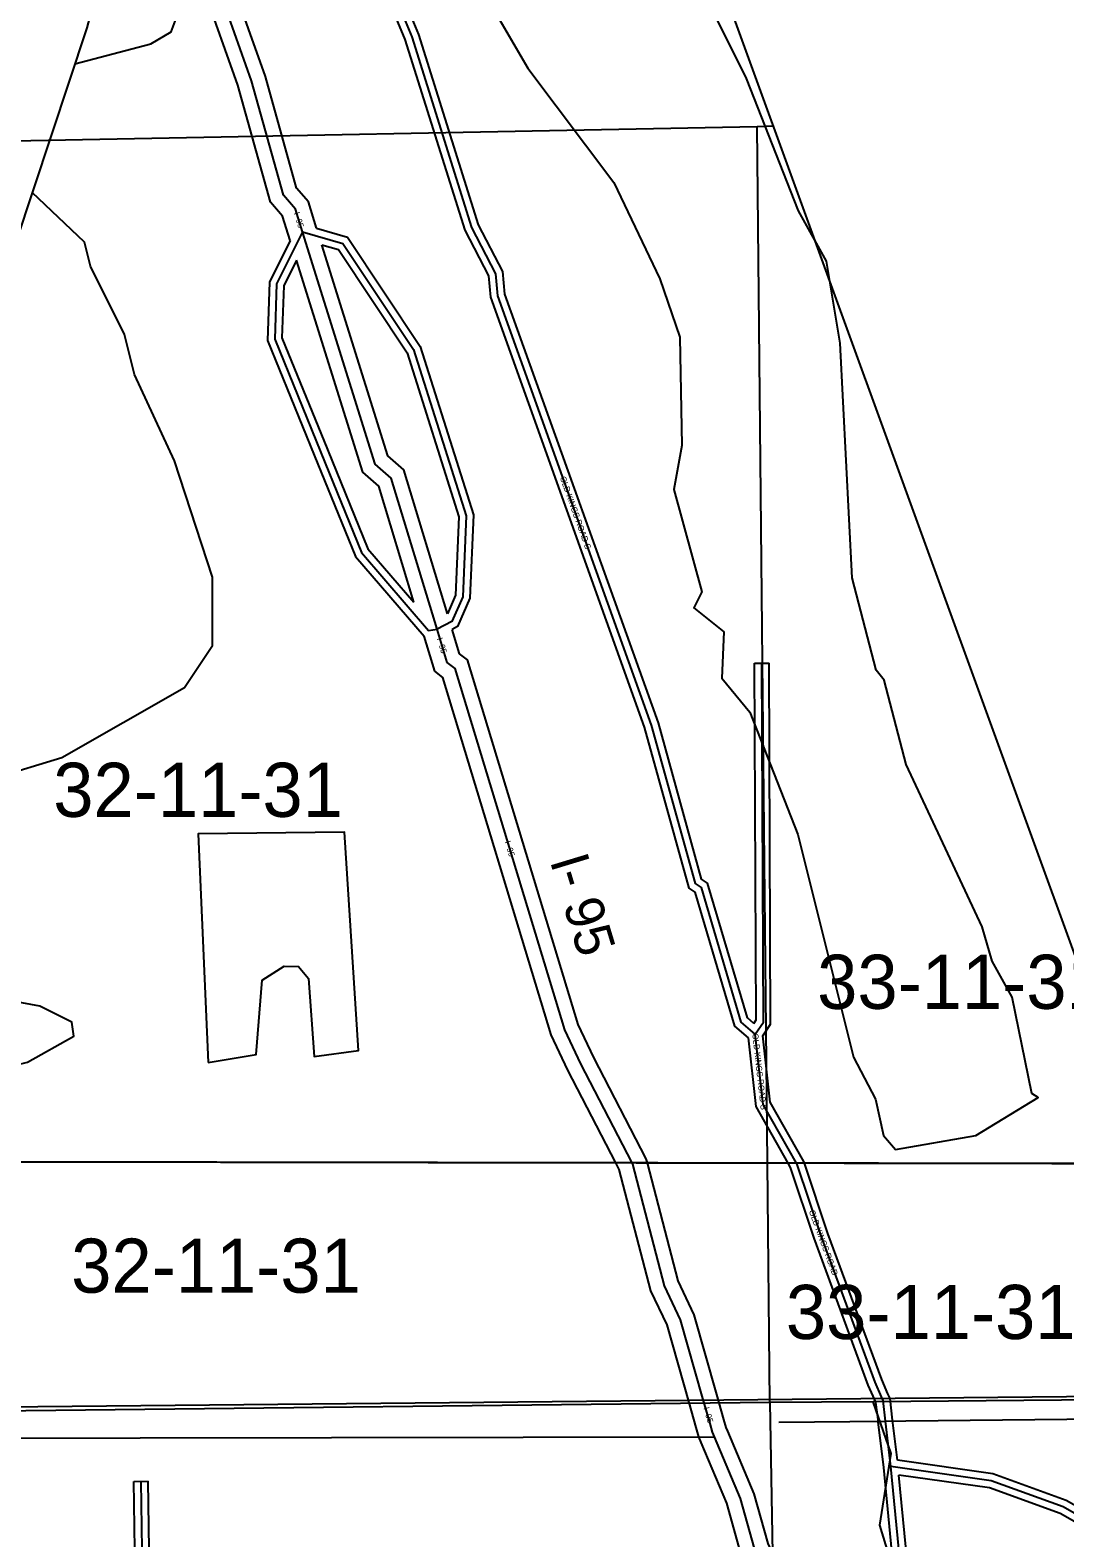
# Model space of a CAD drawing. Extents: x 457167 to 656239, y 1787309 to 1969297.
# Drawn here: x 592343 to 596645, y 1876691 to 1882959 of the extents above; entities that cross this region are included whole.
import ezdxf

# ---------------------------------------------------------------- set-up
doc = ezdxf.new("R2010")
doc.units = 0
for name, color, linetype in [('Level 1', 7, 'Continuous'), ('Level 13', 7, 'Continuous'), ('Level 14', 7, 'Continuous'), ('Level 19', 7, 'Continuous'), ('Level 2', 7, 'Continuous'), ('Level 31', 7, 'Continuous'), ('Level 32', 7, 'Continuous'), ('Level 34', 7, 'Continuous'), ('Level 5', 7, 'Continuous'), ('Level 55', 7, 'Continuous'), ('Level 63', 7, 'Continuous'), ('Level 7', 7, 'Continuous')]:
    doc.layers.add(name, color=color, linetype=linetype)

msp = doc.modelspace()

# ---------------------------------------------------------------- linework, layer by layer
at = {"layer": 'Level 1'}
for p, q in [((595233.862, 1883107.436), (597000.98, 1878246.804)), ((590013.181, 1882456.453), (595366.422, 1882558.66)), ((595366.422, 1882558.66), (595435.803, 1882561.36)), ((595408.528, 1878249.362), (595366.422, 1882558.66)), ((595418.251, 1877253.687), (595408.529, 1878249.362)), ((605974.678, 1877342.688), (595848.167, 1877257.312)), ((595418.251, 1877253.687), (590148.95, 1877194.102)), ((595848.168, 1877257.311), (595418.251, 1877253.687)), ((595418.251, 1877253.687), (595510.815, 1872118.711)), ((595923.235, 1877042.141), (595848.168, 1877257.312)), ((595875.38, 1876743.832), (595923.235, 1877042.141)), ((596619.055, 1874340.37), (595875.38, 1876743.832))]:
    msp.add_line(p, q, dxfattribs=at)
at = {"layer": 'Level 13'}
for p, q in [((593396.205, 1882273.221), (593263.728, 1882748.721)), ((594076.86, 1880329.888), (594034.784, 1880468.504))]:
    msp.add_line(p, q, dxfattribs=at)
for points in [[(593263.728, 1882748.721), (593122.539, 1883148.962), (593097.983, 1883299.186), (593072.869, 1883307.593), (592750.792, 1884323.056)], [(593475.789, 1882121.086), (593446.365, 1882214.955), (593396.205, 1882273.221)], [(594034.784, 1880468.504), (593844.654, 1881097.189), (593777.95, 1881155.483), (593475.789, 1882121.086)], [(594845.908, 1878250.266), (594632.701, 1878661.685), (594566.13, 1878803.613), (594110.22, 1880304.741), (594076.86, 1880329.888)], [(595140.684, 1877270.306), (595047.692, 1877597.73), (594981.118, 1877739.293), (594848.657, 1878244.962), (594845.909, 1878250.266)], [(595188.461, 1877111.32), (595180.221, 1877130.606), (595170.1, 1877166.622), (595140.684, 1877270.306)], [(597246.177, 1870908.416), (597080.124, 1871333.767), (596930.751, 1871842.363), (596872.711, 1871959.182), (596864.585, 1872051.194), (596831.256, 1872101.065), (596823.13, 1872192.713), (596773.018, 1872292.793), (596424.715, 1873343.887), (596366.88, 1873585.796), (595860.546, 1875070.238), (595769.474, 1875412.201), (595678.187, 1875620.712), (595661.515, 1875737.466), (595619.947, 1875804.442), (595553.904, 1876079.457), (595528.784, 1876087.861), (595404.491, 1876538.242), (595354.72, 1876646.687), (595296.525, 1876855.144), (595188.461, 1877111.32)]]:
    msp.add_lwpolyline(points, dxfattribs=at)
at = {"layer": 'Level 14'}
for p, q in [((593450.41, 1882302.22), (593320.984, 1882766.771)), ((593341.998, 1882244.221), (593206.471, 1882730.668)), ((594025.125, 1880293.746), (593980.912, 1880439.401)), ((594128.593, 1880366.028), (594097.734, 1880467.691))]:
    msp.add_line(p, q, dxfattribs=at)
for points in [[(593320.984, 1882766.772), (593180.895, 1883163.899), (593151.358, 1883344.593), (593120.84, 1883354.809), (592807.984, 1884341.196)], [(593206.471, 1882730.667), (593064.184, 1883134.026), (593044.609, 1883253.78), (593024.899, 1883260.377), (592693.599, 1884304.916)], [(593534.144, 1882135.518), (593499.916, 1882244.717), (593450.41, 1882302.221)], [(593424.254, 1882084.898), (593392.815, 1882185.191), (593341.998, 1882244.221)], [(594077.981, 1880532.933), (593897.101, 1881131.038), (593830.164, 1881189.537), (593555.612, 1882066.91)], [(593937.971, 1880581.346), (593792.205, 1881063.339), (593725.736, 1881121.429), (593450.113, 1882002.227)], [(594909.319, 1878250.163), (594905.004, 1878266.634), (594686.519, 1878688.238), (594622.287, 1878825.182), (594161.949, 1880340.886), (594128.593, 1880366.028)], [(594778.272, 1878250.375), (594578.883, 1878635.131), (594509.974, 1878782.044), (594058.49, 1880268.596), (594025.125, 1880293.746)], [(595082.965, 1877253.914), (594991.311, 1877576.627), (594924.475, 1877718.751), (594792.309, 1878223.291), (594778.273, 1878250.375)], [(595198.402, 1877286.699), (595104.073, 1877618.833), (595037.762, 1877759.834), (594909.32, 1878250.163)], [(595133.178, 1877088), (595123.513, 1877110.62), (595112.357, 1877150.318), (595082.961, 1877253.93)], [(595243.637, 1877134.892), (595236.93, 1877150.592), (595227.844, 1877182.927), (595198.406, 1877286.683)], [(597314.99, 1870897.136), (597136.961, 1871353.167), (596986.834, 1871864.335), (596931.484, 1871975.74), (596923.003, 1872071.766), (596889.668, 1872121.647), (596881.89, 1872209.376), (596828.61, 1872315.781), (596482.476, 1873360.329), (596424.58, 1873602.493), (595917.998, 1875087.665), (595826.275, 1875432.068), (595736.43, 1875637.287), (595719.134, 1875758.41), (595676.03, 1875827.861), (595604.48, 1876125.806), (595578.123, 1876134.624), (595461.042, 1876558.871), (595411.235, 1876667.397), (595353.29, 1876874.951), (595243.744, 1877134.641)], [(597217.552, 1870816.748), (597023.286, 1871314.366), (596874.669, 1871820.391), (596813.939, 1871942.625), (596806.168, 1872030.621), (596772.845, 1872080.483), (596764.371, 1872176.05), (596717.427, 1872269.805), (596366.955, 1873327.445), (596309.181, 1873569.097), (595803.095, 1875052.811), (595712.673, 1875392.334), (595619.945, 1875604.137), (595603.896, 1875716.521), (595563.865, 1875781.023), (595503.327, 1876033.108), (595479.445, 1876041.098), (595347.94, 1876517.614), (595298.207, 1876625.977), (595239.76, 1876835.338), (595133.178, 1877088)]]:
    msp.add_lwpolyline(points, dxfattribs=at)
at = {"layer": 'Level 31'}
for p, q in [((595532.305, 1878243.838), (595529.29, 1878249.168)), ((595882.581, 1877277.457), (595855.956, 1877337.863)), ((595921.877, 1876987.577), (595899.596, 1877176.702)), ((592836.607, 1874750.553), (592804.049, 1876925.863))]:
    msp.add_line(p, q, dxfattribs=at)
for points in [[(594279.634, 1881946.644), (594179.754, 1882138.448), (593931.059, 1882930.868), (593764.734, 1883331.512), (593715.146, 1883539.961), (593665.362, 1883631.681), (593499.381, 1884232.328), (593482.883, 1884257.083), (593449.78, 1884432.412), (593424.999, 1884449.181), (593383.309, 1884624.162)], [(593475.789, 1882121.086), (593367.59, 1881903.814), (593359.887, 1881674.008), (593551.226, 1881203.865), (593721.348, 1880787.213), (593999.466, 1880463.836), (594034.784, 1880468.504)], [(593475.789, 1882121.086), (593643.66, 1882072.803), (593937.476, 1881631.216), (594155.811, 1880939.939), (594141.574, 1880603.961), (594096.868, 1880501.127), (594034.784, 1880468.504)], [(595358.218, 1878785.579), (595299.766, 1878835.493), (595133.986, 1879394.312), (595109.201, 1879411.081), (594926.732, 1880069.928), (594287.752, 1881854.994), (594279.634, 1881946.644)], [(595358.218, 1878785.579), (595391.702, 1878835.343), (595385.546, 1880327.72)], [(595529.289, 1878249.168), (595391.145, 1878493.525), (595358.218, 1878785.579)], [(595855.956, 1877337.863), (595631.711, 1877946.951), (595532.305, 1878243.838)], [(595899.596, 1877176.702), (595889.238, 1877262.901), (595882.581, 1877277.457)], [(596946.679, 1876644.111), (596638.685, 1876819.876), (596338.857, 1876928.721), (595921.877, 1876987.577)], [(599219.585, 1869463.171), (598953.091, 1869771.941), (598129.806, 1870923.751), (598013.371, 1871140.659), (597880.705, 1871557.59), (597822.858, 1871799.496), (597748.095, 1872007.975), (597574.084, 1872633.334), (596618.305, 1874427.202), (596419.393, 1875178.06), (596253.462, 1875661.596), (596178.838, 1875945.351), (596029.403, 1876395.771), (596013.075, 1876528.887), (595954.727, 1876645.708), (595921.877, 1876987.577)]]:
    msp.add_lwpolyline(points, dxfattribs=at)
at = {"layer": 'Level 32'}
for p, q in [((595355.546, 1880327.596), (595415.547, 1880327.843)), ((595504.77, 1878231.581), (595494.796, 1878249.223)), ((595562.173, 1878249.116), (595559.836, 1878256.094)), ((595855.299, 1877264.979), (595828.125, 1877326.618)), ((595909.863, 1877289.934), (595883.785, 1877349.106)), ((595892.045, 1876984.386), (595869.802, 1877173.192)), ((595948.965, 1877014.05), (595929.39, 1877180.211)), ((592774.052, 1876925.414), (592834.045, 1876926.311)), ((592806.61, 1874750.103), (592774.052, 1876925.414)), ((592866.604, 1874751.001), (592834.045, 1876926.311))]:
    msp.add_line(p, q, dxfattribs=at)
for points in [[(594308.991, 1881955.221), (594207.585, 1882149.957), (593959.28, 1882941.131), (593793.364, 1883340.795), (593743.411, 1883550.775), (593693.364, 1883642.979), (593527.015, 1884244.959), (593511.23, 1884268.644), (593476.942, 1884450.256), (593451.477, 1884467.487), (593410.814, 1884638.16)], [(594250.274, 1881938.066), (594151.923, 1882126.939), (593902.836, 1882920.604), (593736.105, 1883322.231), (593686.881, 1883529.146), (593637.359, 1883620.385), (593471.747, 1884219.696), (593454.535, 1884245.523), (593422.618, 1884414.568), (593398.52, 1884430.876), (593355.803, 1884610.164)], [(593534.144, 1882135.518), (593662.536, 1882098.591), (593964.804, 1881644.3), (594186.008, 1880943.941), (594171.311, 1880597.116), (594120.171, 1880479.481), (594097.734, 1880467.691)], [(593424.254, 1882084.898), (593337.826, 1881911.344), (593329.689, 1881668.622), (593523.445, 1881192.54), (593695.419, 1880771.352), (593980.912, 1880439.401)], [(593555.612, 1882066.91), (593624.784, 1882047.016), (593910.147, 1881618.132), (594125.614, 1880935.936), (594111.836, 1880610.806), (594077.981, 1880532.933)], [(593450.113, 1882002.226), (593397.355, 1881896.284), (593390.084, 1881679.395), (593579.007, 1881215.189), (593747.276, 1880803.073), (593937.971, 1880581.346)], [(595329.732, 1878770.451), (595273.53, 1878818.446), (595108.279, 1879375.483), (595083.239, 1879392.424), (594898.114, 1880060.857), (594258.208, 1881848.511), (594250.275, 1881938.067)], [(595352.111, 1878830.243), (595326.001, 1878852.541), (595159.694, 1879413.142), (595135.164, 1879429.736), (594955.349, 1880079), (594317.295, 1881861.478), (594308.99, 1881955.219)], [(595352.111, 1878830.243), (595361.664, 1878844.441), (595355.546, 1880327.596)], [(595389.264, 1878777.98), (595421.74, 1878826.245), (595415.547, 1880327.843)], [(595494.795, 1878249.223), (595362.019, 1878484.085), (595329.732, 1878770.452)], [(595559.836, 1878256.094), (595420.271, 1878502.964), (595389.264, 1878777.98)], [(595883.785, 1877349.106), (595660.018, 1877956.898), (595562.174, 1878249.116)], [(595828.126, 1877326.618), (595603.404, 1877937.004), (595504.77, 1878231.581)], [(595869.81, 1877173.123), (595860.01, 1877254.677), (595855.299, 1877264.979)], [(595929.383, 1877180.281), (595918.466, 1877271.125), (595909.863, 1877289.934)], [(596963.765, 1876668.902), (596651.33, 1876847.201), (596346.151, 1876957.989), (595948.965, 1877014.05)], [(599147.336, 1869500.963), (598929.483, 1869753.379), (598104.281, 1870907.869), (597985.625, 1871128.916), (597851.784, 1871549.541), (597794.063, 1871790.918), (597719.487, 1871998.878), (597546.062, 1872622.126), (596590.195, 1874416.161), (596390.669, 1875169.339), (596224.729, 1875652.901), (596150.065, 1875936.804), (595999.99, 1876389.156), (595983.927, 1876520.105), (595925.397, 1876637.29), (595892.045, 1876984.386)], [(596929.593, 1876619.32), (596626.04, 1876792.55), (596331.563, 1876899.453), (595955.38, 1876952.549)], [(599224.522, 1869503.364), (598976.7, 1869790.503), (598155.33, 1870939.633), (598041.117, 1871152.401), (597909.628, 1871565.637), (597851.654, 1871808.074), (597776.705, 1872017.071), (597602.105, 1872644.541), (596646.416, 1874438.243), (596448.118, 1875186.781), (596282.196, 1875670.292), (596207.61, 1875953.897), (596058.817, 1876402.386), (596042.223, 1876537.669), (595984.056, 1876654.127), (595955.38, 1876952.549)]]:
    msp.add_lwpolyline(points, dxfattribs=at)
at = {"layer": 'Level 5'}
for points in [[(589593.534, 1891749.371), (589860.223, 1891503.8), (590240.538, 1891130.391), (590605.829, 1890348.281), (591095.849, 1889047.043), (591395.322, 1888067.967), (591769.498, 1886873.49), (592049.55, 1886047.907), (592388.467, 1884856.408), (592753.095, 1883621.231), (592578.312, 1882969.164), (592281.913, 1882073.67), (592236.638, 1881641.383)], [(583718.942, 1877100.851), (586528.362, 1877181.246), (598932.909, 1877301.462), (599299.903, 1877484.467)]]:
    msp.add_lwpolyline(points, dxfattribs=at)
msp.add_lwpolyline([(593082.631, 1878667.476), (593282.734, 1878700.588), (593308.069, 1879009.036), (593399.83, 1879067.288), (593458.191, 1879067.228), (593499.832, 1879017.137), (593524.487, 1878691.99), (593707.919, 1878716.801), (593650.536, 1879625.533), (593041.958, 1879617.85), (593082.631, 1878667.476)], close=True, dxfattribs=at)
at = {"layer": 'Level 55'}
for p, q in [((595983.585, 1877177.656), (602453.56, 1877249.179)), ((595455.475, 1877171.972), (595899.596, 1877176.702)), ((595899.596, 1877176.702), (595983.585, 1877177.656)), ((592801.176, 1877107.322), (595188.461, 1877111.32)), ((590376.669, 1877103.179), (592801.176, 1877107.322))]:
    msp.add_line(p, q, dxfattribs=at)
at = {"layer": 'Level 63'}
for points in [[(576708.289, 1878279.4), (616473.709, 1878215.526), (616521.962, 1923670.374), (576805.545, 1923734.416), (576708.289, 1878279.4)], [(576611.219, 1832825.663), (616425.226, 1832761.92), (616473.71, 1878215.526), (576708.29, 1878279.4), (576611.219, 1832825.663)]]:
    msp.add_lwpolyline(points, dxfattribs=at)
at = {"layer": 'Level 7'}
for points in [[(592528.421, 1882818.431), (592845.389, 1882902.608), (592928.779, 1882952.53), (592953.889, 1883019.181), (592920.667, 1883144.294), (592837.404, 1883236.056), (592729.063, 1883269.536)], [(594295.999, 1883001.108), (594412.513, 1882800.904), (594770.454, 1882325.334), (594961.763, 1881924.996), (595044.868, 1881683.15), (595052.714, 1881232.979), (595019.176, 1881049.615), (595135.434, 1880624.325), (595102.024, 1880557.673), (595226.967, 1880457.501), (595218.439, 1880265.766), (595334.984, 1880123.914), (595534.504, 1879615.202), (595766.949, 1878689.611), (595858.454, 1878514.447), (595891.636, 1878364.354), (595941.618, 1878305.943), (596275.101, 1878363.936), (596533.723, 1878522.061), (596508.712, 1878538.771), (596425.775, 1878938.981), (596342.572, 1879089.134), (596301.049, 1879230.917), (595984.985, 1879906.491), (595893.649, 1880256.71), (595860.369, 1880298.431), (595760.722, 1880682), (595711.737, 1881657.413), (595653.742, 1881999.271), (595537.257, 1882207.816), (595321.096, 1882758.237), (595163.069, 1883075.184)], [(592200.252, 1879852.181), (592475.445, 1879935.254), (592984.249, 1880226.474), (593101.158, 1880401.399), (593101.444, 1880684.836), (592943.574, 1881168.546), (592777.237, 1881527.175), (592735.714, 1881693.928), (592594.289, 1881977.534), (592569.417, 1882077.596), (592351.479, 1882283.846)], [(592165.609, 1878626.771), (592332.37, 1878668.253), (592524.232, 1878776.436), (592515.961, 1878834.788), (592382.648, 1878901.639), (592157.594, 1878943.549)]]:
    msp.add_lwpolyline(points, dxfattribs=at)

# ---------------------------------------------------------------- texts
at = {"layer": 'Level 19'}
msp.add_text('I- 95', height=160, rotation=286.8935889, dxfattribs=at).set_placement((594503.017, 1879506.668))
at = {"layer": 'Level 2'}
for s, p in [('32-11-31', (592439.095, 1879688.532)), ('33-11-31', (595615.404, 1878890.445)), ('32-11-31', (592513.695, 1877710.333)), ('33-11-31', (595485.491, 1877517.961))]:
    msp.add_text(s, height=225, dxfattribs=at).set_placement(p)
at = {"layer": 'Level 34'}
for s, rotation, p in [('I- 95', 287.4038111, (593438.457, 1882198.393)), ('OLD KINGS ROAD S', 289.6946917, (594545.002, 1881099.251)), ('I- 95', 286.8851028, (594033.478, 1880429.772)), ('I- 95', 286.8935889, (594315.826, 1879584.751)), ('OLD KINGS ROAD S', 276.4316917, (595345.484, 1878786.973)), ('OLD KINGS ROAD', 290.2115361, (595580.255, 1878049.43)), ('I- 95', 285.8387083, (595142.074, 1877231.096))]:
    msp.add_text(s, height=25, rotation=rotation, dxfattribs=at).set_placement(p)

doc.saveas('drawing.dxf')
